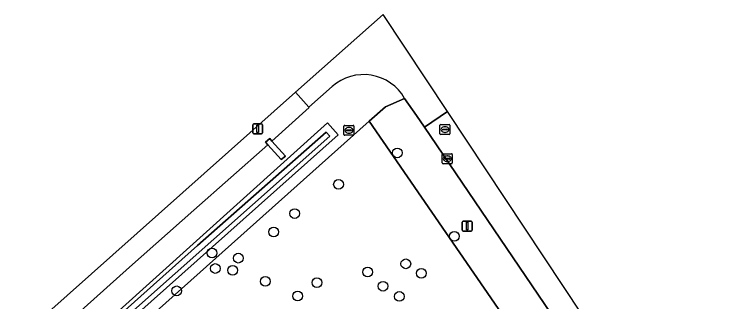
# Model space of a CAD drawing. Extents: x 158352 to 159489, y 383828 to 384603.
# Drawn here: x 158756.3 to 158828.8, y 384574.4 to 384603.3 of the extents above; entities that cross this region are included whole.
import ezdxf

# ---------------------------------------------------------------- set-up
doc = ezdxf.new("R2010")
doc.units = 0
for name, color, linetype in [('IMGEO_Afsluitpaal', 7, 'Continuous'), ('IMGEO_Boom', 7, 'Continuous'), ('IMGEO_Groenvoorziening', 7, 'Continuous'), ('IMGEO_Kolk', 7, 'Continuous'), ('IMGEO_Lichtmast', 7, 'Continuous'), ('IMGEO_Muur', 7, 'Continuous'), ('IMGEO_Oever', 7, 'Continuous'), ('IMGEO_Rijbaan_lokaal_gesloten', 7, 'Continuous'), ('IMGEO_Rijbaan_lokaal_open', 7, 'Continuous'), ('IMGEO_Rioolput', 7, 'Continuous'), ('IMGEO_Voetpad_open', 7, 'Continuous'), ('IMGEO_Waterloop', 7, 'Continuous')]:
    doc.layers.add(name, color=color, linetype=linetype)

msp = doc.modelspace()

# ---------------------------------------------------------------- linework, layer by layer
at = {"layer": 'IMGEO_Afsluitpaal'}
for p, q in [((158780.212, 384591.403), (158780.212, 384592.203)), ((158780.212, 384592.203), (158780.212, 384591.403)), ((158780.312, 384592.303), (158781.102, 384592.303)), ((158781.102, 384592.303), (158780.312, 384592.303)), ((158781.202, 384592.203), (158781.202, 384591.403)), ((158781.202, 384591.403), (158781.202, 384592.203)), ((158781.102, 384591.303), (158780.312, 384591.303)), ((158780.312, 384591.303), (158781.102, 384591.303))]:
    msp.add_line(p, q, dxfattribs=at)
msp.add_lwpolyline([(158780.632, 384592.178), (158780.782, 384592.178), (158780.782, 384591.428), (158780.632, 384591.428), (158780.632, 384592.178)], dxfattribs=at)
for centre, start, end in [((158780.312, 384592.203), 90, 180), ((158780.312, 384592.203), 90, 180), ((158781.102, 384592.203), 0, 90), ((158781.102, 384592.203), 360, 90), ((158780.312, 384591.403), 180, 270), ((158780.312, 384591.403), 180, 270), ((158781.102, 384591.403), 270, 0), ((158781.102, 384591.403), 270, 0)]:
    msp.add_arc(centre, 0.1, start, end, dxfattribs=at)
at = {"layer": 'IMGEO_Boom'}
for centre in [(158794.735, 384589.381), (158788.827, 384586.212), (158784.416, 384583.283), (158782.313, 384581.435), (158800.458, 384581.001), (158776.122, 384579.315), (158778.756, 384578.798), (158795.583, 384578.228), (158776.449, 384577.758), (158778.205, 384577.58), (158791.762, 384577.404), (158797.137, 384577.274), (158781.467, 384576.459), (158786.654, 384576.337), (158793.293, 384575.978), (158772.573, 384575.51), (158784.732, 384574.991), (158794.935, 384574.947)]:
    msp.add_circle(centre, 0.489, dxfattribs=at)
at = {"layer": 'IMGEO_Groenvoorziening'}
for points in [[(158788.197, 384596.06), (158785.844, 384593.971), (158785.866, 384593.946), (158782.131, 384590.574), (158783.494, 384589.04), (158783.07, 384588.699), (158781.711, 384590.201), (158774.295, 384583.637), (158767.834, 384577.887), (158760.992, 384571.759), (158753.992, 384565.468)], [(158586.743, 384409.217), (158589.784, 384404.616), (158591.395, 384406.019), (158588.153, 384410.759), (158594.203, 384415.929), (158616.878, 384436.328), (158620.74, 384439.534), (158644.66, 384460.924), (158654.046, 384469.314), (158698.254, 384508.831), (158791.916, 384592.555), (158793.559, 384594.024), (158795.466, 384594.855)], [(158710.41, 384522.721), (158787.731, 384592.397), (158788.791, 384591.187), (158686.564, 384500), (158643.575, 384461.653), (158591.504, 384416.716), (158591.463, 384416.691)], [(158846.175, 384513.696), (158791.916, 384592.555), (158698.254, 384508.831)]]:
    msp.add_lwpolyline(points, dxfattribs=at)
msp.add_arc((158791.342, 384592.504), 4.747, 29.68189, 131.49318, dxfattribs=at)
at = {"layer": 'IMGEO_Kolk'}
for p, q in [((158799.321, 384589.296), (158800.173, 384589.296)), ((158799.246, 384588.37), (158799.246, 384589.222)), ((158799.505, 384588.79), (158799.505, 384588.802)), ((158799.943, 384588.753), (158799.545, 384588.753)), ((158799.548, 384588.839), (158799.946, 384588.839)), ((158799.757, 384588.516), (158799.732, 384588.516)), ((158799.734, 384589.076), (158799.759, 384589.076)), ((158799.989, 384588.802), (158799.989, 384588.79)), ((158800.247, 384589.222), (158800.247, 384588.37)), ((158800.173, 384588.296), (158799.321, 384588.296))]:
    msp.add_line(p, q, dxfattribs=at)
for points in [[(158799.321, 384589.296), (158800.173, 384589.296)], [(158799.246, 384588.37), (158799.246, 384589.222)], [(158800.247, 384589.222), (158800.247, 384588.37)], [(158800.173, 384588.296), (158799.321, 384588.296)]]:
    msp.add_lwpolyline(points, dxfattribs=at)
for centre, radius, start, end in [((158799.323, 384589.22), 0.0765, 91.55205, 178.44795), ((158799.323, 384589.22), 0.0765, 91.55205, 178.44795), ((158800.171, 384589.22), 0.0765, 1.55205, 88.44795), ((158800.171, 384589.22), 0.0765, 1.55205, 88.44795), ((158799.545, 384588.799), 0.0403, 85.87752, 175.75265), ((158799.542, 384588.789), 0.0366, 178.93798, 274.71019), ((158799.946, 384588.796), 0.043, 264.86636, 352.45326), ((158799.95, 384588.801), 0.0386, 1.73085, 96.63898), ((158799.323, 384588.372), 0.0765, 181.55205, 268.44795), ((158799.323, 384588.372), 0.0765, 181.55205, 268.44795), ((158800.171, 384588.372), 0.0765, 271.55205, 358.44795), ((158800.171, 384588.372), 0.0765, 271.55205, 358.44795)]:
    msp.add_arc(centre, radius, start, end, dxfattribs=at)
for centre, major_axis, ratio, start_param, end_param in [((158799.733, 384588.796), (-0.387, 0.002), 0.722429, 4.712389, 7.853982), ((158799.758, 384588.796), (-0.39, 0.002), 0.717154, 1.570796, 4.712389)]:
    msp.add_ellipse(centre, major_axis=major_axis, ratio=ratio, start_param=start_param, end_param=end_param, dxfattribs=at)
at = {"layer": 'IMGEO_Lichtmast'}
for p, q in [((158801.253, 384581.625), (158801.253, 384582.425)), ((158801.253, 384582.425), (158801.253, 384581.625)), ((158801.353, 384582.525), (158802.143, 384582.525)), ((158802.143, 384582.525), (158801.353, 384582.525)), ((158802.243, 384582.425), (158802.243, 384581.625)), ((158802.243, 384581.625), (158802.243, 384582.425)), ((158802.143, 384581.525), (158801.353, 384581.525)), ((158801.353, 384581.525), (158802.143, 384581.525))]:
    msp.add_line(p, q, dxfattribs=at)
msp.add_lwpolyline([(158801.673, 384582.4), (158801.823, 384582.4), (158801.823, 384581.65), (158801.673, 384581.65), (158801.673, 384582.4)], dxfattribs=at)
for centre, start, end in [((158801.353, 384582.425), 90, 180), ((158801.353, 384582.425), 90, 180), ((158802.143, 384582.425), 0, 90), ((158802.143, 384582.425), 360, 90), ((158801.353, 384581.625), 180, 270), ((158801.353, 384581.625), 180, 270), ((158802.143, 384581.625), 270, 0), ((158802.143, 384581.625), 270, 0)]:
    msp.add_arc(centre, 0.1, start, end, dxfattribs=at)
at = {"layer": 'IMGEO_Muur'}
msp.add_lwpolyline([(158782.131, 384590.574), (158781.915, 384590.817), (158781.483, 384590.453), (158781.711, 384590.201), (158783.07, 384588.699), (158783.494, 384589.04)], close=True, dxfattribs=at)
at = {"layer": 'IMGEO_Oever'}
for points in [[(158788.791, 384591.187), (158787.731, 384592.397), (158710.41, 384522.721), (158684.587, 384500), (158646.38, 384466.382), (158603.276, 384429.405), (158594.552, 384421.503), (158594.705, 384421.344), (158594.273, 384420.995), (158594.14, 384421.13), (158590.547, 384417.875)], [(158591.463, 384416.691), (158591.504, 384416.716), (158643.575, 384461.653), (158686.564, 384500), (158788.791, 384591.187)]]:
    msp.add_lwpolyline(points, dxfattribs=at)
msp.add_lwpolyline([(158668.684, 384485.49), (158685.627, 384500.511), (158695.797, 384509.535), (158704.268, 384516.87), (158707.113, 384519.418), (158720.223, 384530.989), (158730.542, 384540.543), (158738.652, 384547.804), (158749.608, 384557.571), (158756.02, 384563.388), (158774.661, 384580.076), (158787.591, 384591.477), (158787.952, 384591.074), (158745.51, 384553.346), (158724.576, 384534.322), (158697.654, 384510.543), (158655.574, 384473.091), (158631.582, 384452.029), (158592.516, 384418.271), (158592.198, 384418.632), (158606.465, 384431.456), (158631.795, 384453.282), (158649.735, 384468.76)], close=True, dxfattribs=at)
at = {"layer": 'IMGEO_Rijbaan_lokaal_gesloten'}
msp.add_lwpolyline([(158753.992, 384565.468), (158760.992, 384571.759), (158767.834, 384577.887), (158774.295, 384583.637), (158781.711, 384590.201), (158781.483, 384590.453), (158781.915, 384590.817), (158782.131, 384590.574), (158785.866, 384593.946), (158785.844, 384593.971), (158784.518, 384595.476), (158663.699, 384487.819)], dxfattribs=at)
at = {"layer": 'IMGEO_Rijbaan_lokaal_open'}
for points in [[(158799.754, 384593.551), (158793.298, 384603.299), (158784.518, 384595.476), (158785.844, 384593.971), (158788.197, 384596.06)], [(158795.466, 384594.855), (158796.669, 384593.149), (158797.471, 384591.965), (158799.754, 384593.551)], [(158865.509, 384494.258), (158799.754, 384593.551), (158797.471, 384591.965), (158820.926, 384557.346), (158853.346, 384509.504), (158863.389, 384494.566), (158863.855, 384493.983)]]:
    msp.add_lwpolyline(points, dxfattribs=at)
msp.add_arc((158791.342, 384592.504), 4.747, 29.68189, 131.49318, dxfattribs=at)
at = {"layer": 'IMGEO_Rioolput'}
for p, q in [((158789.447, 384592.148), (158790.299, 384592.148)), ((158799.016, 384591.298), (158799.016, 384592.15)), ((158799.091, 384592.224), (158799.943, 384592.224)), ((158800.017, 384592.15), (158800.017, 384591.298)), ((158789.372, 384591.222), (158789.372, 384592.074)), ((158789.631, 384591.642), (158789.631, 384591.654)), ((158790.069, 384591.605), (158789.671, 384591.605)), ((158789.674, 384591.691), (158790.072, 384591.691)), ((158789.86, 384591.928), (158789.885, 384591.928)), ((158790.115, 384591.654), (158790.115, 384591.642)), ((158790.373, 384592.074), (158790.373, 384591.222)), ((158799.275, 384591.718), (158799.275, 384591.73)), ((158799.713, 384591.681), (158799.315, 384591.681)), ((158799.318, 384591.767), (158799.716, 384591.767)), ((158799.527, 384591.444), (158799.502, 384591.444)), ((158799.504, 384592.004), (158799.529, 384592.004)), ((158799.759, 384591.73), (158799.759, 384591.718)), ((158790.299, 384591.148), (158789.447, 384591.148)), ((158789.883, 384591.368), (158789.858, 384591.368)), ((158799.943, 384591.224), (158799.091, 384591.224))]:
    msp.add_line(p, q, dxfattribs=at)
for points in [[(158789.447, 384592.148), (158790.299, 384592.148)], [(158799.016, 384591.298), (158799.016, 384592.15)], [(158799.091, 384592.224), (158799.943, 384592.224)], [(158800.017, 384592.15), (158800.017, 384591.298)], [(158789.372, 384591.222), (158789.372, 384592.074)], [(158790.373, 384592.074), (158790.373, 384591.222)], [(158790.299, 384591.148), (158789.447, 384591.148)], [(158799.943, 384591.224), (158799.091, 384591.224)]]:
    msp.add_lwpolyline(points, dxfattribs=at)
for centre, radius, start, end in [((158789.449, 384592.072), 0.0765, 91.55205, 178.44795), ((158789.449, 384592.072), 0.0765, 91.55205, 178.44795), ((158790.297, 384592.072), 0.0765, 1.55205, 88.44795), ((158790.297, 384592.072), 0.0765, 1.55205, 88.44795), ((158799.093, 384592.148), 0.0765, 91.55205, 178.44795), ((158799.093, 384592.148), 0.0765, 91.55205, 178.44795), ((158799.941, 384592.148), 0.0765, 1.55205, 88.44795), ((158799.941, 384592.148), 0.0765, 1.55205, 88.44795), ((158789.671, 384591.651), 0.0403, 85.87752, 175.75265), ((158789.668, 384591.641), 0.0366, 178.93798, 274.71019), ((158790.072, 384591.648), 0.043, 264.86636, 352.45326), ((158790.076, 384591.653), 0.0386, 1.73085, 96.63898), ((158799.315, 384591.727), 0.0403, 85.87752, 175.75265), ((158799.312, 384591.717), 0.0366, 178.93798, 274.71019), ((158799.716, 384591.724), 0.043, 264.86636, 352.45326), ((158799.72, 384591.729), 0.0386, 1.73085, 96.63898), ((158789.449, 384591.224), 0.0765, 181.55205, 268.44795), ((158789.449, 384591.224), 0.0765, 181.55205, 268.44795), ((158790.297, 384591.224), 0.0765, 271.55205, 358.44795), ((158790.297, 384591.224), 0.0765, 271.55205, 358.44795), ((158799.093, 384591.3), 0.0765, 181.55205, 268.44795), ((158799.093, 384591.3), 0.0765, 181.55205, 268.44795), ((158799.941, 384591.3), 0.0765, 271.55205, 358.44795), ((158799.941, 384591.3), 0.0765, 271.55205, 358.44795)]:
    msp.add_arc(centre, radius, start, end, dxfattribs=at)
for centre, major_axis, ratio, start_param, end_param in [((158789.859, 384591.648), (-0.387, 0.002), 0.722429, 4.712389, 7.853982), ((158789.884, 384591.648), (-0.39, 0.002), 0.717154, 1.570796, 4.712389), ((158799.503, 384591.724), (-0.387, 0.002), 0.722429, 4.712389, 7.853982), ((158799.528, 384591.724), (-0.39, 0.002), 0.717154, 1.570796, 4.712389)]:
    msp.add_ellipse(centre, major_axis=major_axis, ratio=ratio, start_param=start_param, end_param=end_param, dxfattribs=at)
at = {"layer": 'IMGEO_Voetpad_open'}
msp.add_lwpolyline([(158820.926, 384557.346), (158797.471, 384591.965), (158796.669, 384593.149), (158795.466, 384594.855), (158793.559, 384594.024), (158791.916, 384592.555), (158846.175, 384513.696), (158849.3, 384509.154), (158863.532, 384488.47), (158863.954, 384485.975)], dxfattribs=at)
at = {"layer": 'IMGEO_Waterloop'}
msp.add_lwpolyline([(158592.198, 384418.632), (158592.516, 384418.271), (158631.582, 384452.029), (158655.574, 384473.091), (158697.654, 384510.543), (158724.576, 384534.322), (158745.51, 384553.346), (158787.952, 384591.074), (158787.591, 384591.477), (158774.661, 384580.076), (158756.02, 384563.388), (158749.608, 384557.571), (158738.652, 384547.804), (158730.542, 384540.543), (158720.223, 384530.989), (158707.113, 384519.418), (158704.268, 384516.87), (158695.797, 384509.535), (158685.627, 384500.511), (158668.684, 384485.49), (158649.735, 384468.76), (158631.795, 384453.282), (158606.465, 384431.456)], close=True, dxfattribs=at)

doc.saveas('drawing.dxf')
